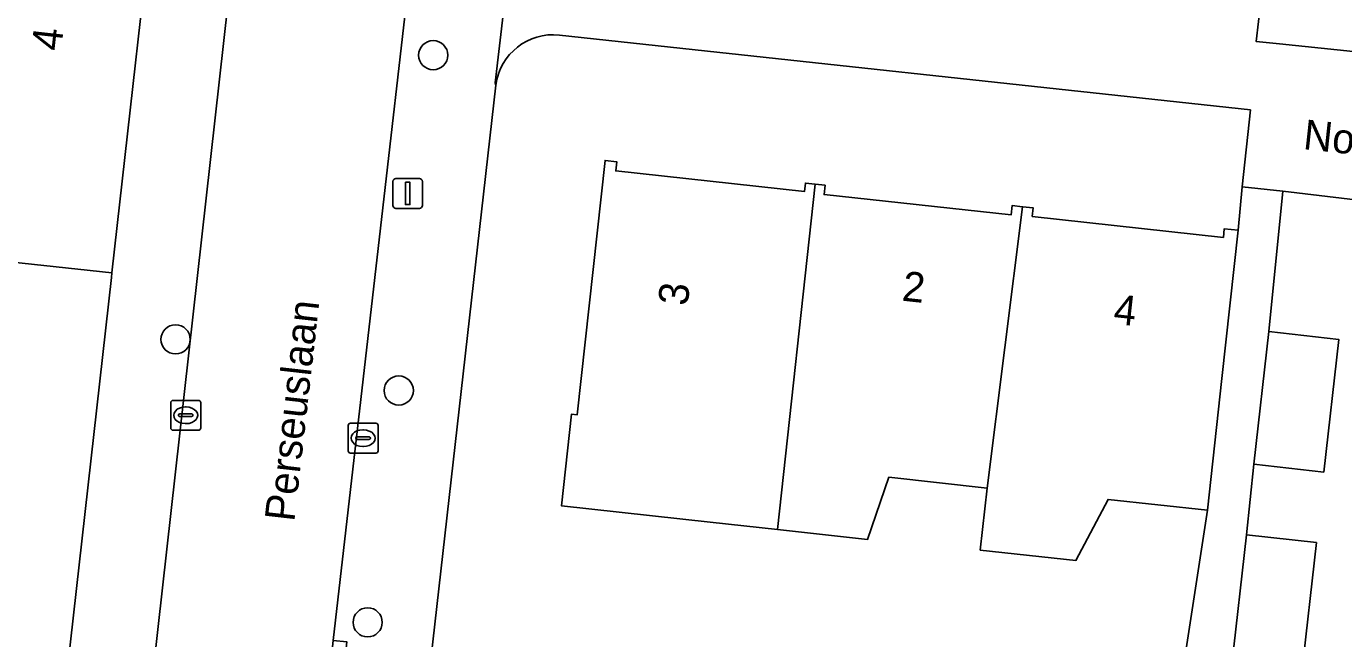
# Model space of a CAD drawing. Extents: x 162396 to 163643, y 386452 to 387406.
# Drawn here: x 162508.79 to 162552.91, y 386545.84 to 386566.36 of the extents above; entities that cross this region are included whole.
import ezdxf

# ---------------------------------------------------------------- set-up
doc = ezdxf.new("R2010")
doc.units = 0
for name, color, linetype in [('IMGEO_Boom', 7, 'Continuous'), ('IMGEO_Erf', 7, 'Continuous'), ('IMGEO_Kolk', 7, 'Continuous'), ('IMGEO_Lichtmast', 7, 'Continuous'), ('IMGEO_Openbare_ruimte_label', 7, 'Continuous'), ('IMGEO_Pand', 7, 'Continuous'), ('IMGEO_Pand_nummerreeks', 7, 'Continuous'), ('IMGEO_Rijbaan_lokaal_open', 7, 'Continuous'), ('IMGEO_Voetpad_open', 7, 'Continuous')]:
    doc.layers.add(name, color=color, linetype=linetype)

msp = doc.modelspace()

# ---------------------------------------------------------------- linework, layer by layer
at = {"layer": 'IMGEO_Boom'}
for centre in [(162522.419, 386565.393), (162513.792, 386555.87), (162521.265, 386554.156), (162520.224, 386546.387)]:
    msp.add_circle(centre, 0.489, dxfattribs=at)
at = {"layer": 'IMGEO_Erf'}
for points in [[(162550.287, 386568.543), (162549.978, 386565.851), (162550.761, 386565.77), (162588.742, 386561.821)], [(162528.173, 386561.866), (162528.567, 386561.823), (162528.534, 386561.515), (162534.852, 386560.824), (162534.883, 386561.108), (162535.215, 386561.072), (162535.544, 386561.036), (162535.51, 386560.724), (162541.769, 386560.039), (162541.803, 386560.351), (162542.158, 386560.312), (162542.512, 386560.273), (162542.481, 386559.989), (162548.88, 386559.289), (162548.911, 386559.576), (162549.373, 386559.526), (162549.509, 386560.977), (162549.788, 386563.56), (162526.646, 386566.068)], [(162524.519, 386564.392), (162521.861, 386540.899), (162535.218, 386539.757), (162535.415, 386541.892), (162540.097, 386541.459), (162540.465, 386544.831), (162547.435, 386544.188), (162548.346, 386550.142), (162545.019, 386550.506), (162543.942, 386548.46), (162540.74, 386548.81), (162540.967, 386550.888), (162537.679, 386551.247), (162536.966, 386549.168), (162533.949, 386549.498), (162531.689, 386549.745), (162526.718, 386550.288), (162527.054, 386553.366), (162527.241, 386553.345), (162528.173, 386561.866)], [(162574.538, 386558.007), (162550.87, 386560.831), (162550.407, 386556.13), (162552.744, 386555.866), (162552.241, 386551.42), (162549.904, 386551.684), (162549.657, 386549.324), (162551.994, 386549.06), (162551.491, 386544.614), (162549.154, 386544.878), (162548.875, 386542.374), (162551.212, 386542.11), (162550.709, 386537.664), (162548.372, 386537.928), (162548.091, 386535.369), (162550.428, 386535.105), (162549.925, 386530.659), (162547.588, 386530.923), (162546.99, 386525.139), (162545.856, 386525.247), (162545.693, 386524.04), (162548.789, 386523.693), (162551.885, 386523.346), (162554.981, 386523)]]:
    msp.add_lwpolyline(points, dxfattribs=at)
msp.add_arc((162526.439, 386564.143), 1.936, 83.8588, 172.6149, dxfattribs=at)
at = {"layer": 'IMGEO_Kolk'}
for p, q in [((162513.631, 386552.9), (162513.631, 386553.752)), ((162513.706, 386553.826), (162514.558, 386553.826)), ((162514.632, 386553.752), (162514.632, 386552.9)), ((162513.89, 386553.32), (162513.89, 386553.332)), ((162514.328, 386553.283), (162513.93, 386553.283)), ((162513.933, 386553.369), (162514.331, 386553.369)), ((162514.119, 386553.606), (162514.144, 386553.606)), ((162514.374, 386553.332), (162514.374, 386553.32)), ((162514.558, 386552.826), (162513.706, 386552.826)), ((162514.142, 386553.046), (162514.117, 386553.046)), ((162519.571, 386552.132), (162519.571, 386552.984)), ((162519.646, 386553.058), (162520.498, 386553.058)), ((162520.059, 386552.838), (162520.084, 386552.838)), ((162520.572, 386552.984), (162520.572, 386552.132)), ((162519.83, 386552.552), (162519.83, 386552.564)), ((162520.268, 386552.515), (162519.87, 386552.515)), ((162519.873, 386552.601), (162520.271, 386552.601)), ((162520.314, 386552.564), (162520.314, 386552.552)), ((162520.498, 386552.058), (162519.646, 386552.058)), ((162520.082, 386552.278), (162520.057, 386552.278))]:
    msp.add_line(p, q, dxfattribs=at)
for points in [[(162513.631, 386552.9), (162513.631, 386553.752)], [(162513.706, 386553.826), (162514.558, 386553.826)], [(162514.632, 386553.752), (162514.632, 386552.9)], [(162514.558, 386552.826), (162513.706, 386552.826)], [(162519.571, 386552.132), (162519.571, 386552.984)], [(162519.646, 386553.058), (162520.498, 386553.058)], [(162520.572, 386552.984), (162520.572, 386552.132)], [(162520.498, 386552.058), (162519.646, 386552.058)]]:
    msp.add_lwpolyline(points, dxfattribs=at)
for centre, radius, start, end in [((162513.708, 386553.75), 0.0765, 91.552, 178.448), ((162513.708, 386553.75), 0.0765, 91.552, 178.448), ((162514.556, 386553.75), 0.0765, 1.552, 88.448), ((162514.556, 386553.75), 0.0765, 1.552, 88.448), ((162513.93, 386553.329), 0.0403, 85.8775, 175.7526), ((162513.927, 386553.319), 0.0366, 178.938, 274.7102), ((162514.331, 386553.326), 0.043, 264.8664, 352.4533), ((162514.335, 386553.331), 0.0386, 1.7309, 96.639), ((162513.708, 386552.902), 0.0765, 181.552, 268.448), ((162513.708, 386552.902), 0.0765, 181.552, 268.448), ((162514.556, 386552.902), 0.0765, 271.552, 358.448), ((162514.556, 386552.902), 0.0765, 271.552, 358.448), ((162519.648, 386552.982), 0.0765, 91.552, 178.448), ((162519.648, 386552.982), 0.0765, 91.552, 178.448), ((162520.496, 386552.982), 0.0765, 1.552, 88.448), ((162520.496, 386552.982), 0.0765, 1.552, 88.448), ((162519.87, 386552.561), 0.0403, 85.8775, 175.7526), ((162519.867, 386552.551), 0.0366, 178.938, 274.7102), ((162520.271, 386552.558), 0.043, 264.8664, 352.4533), ((162520.275, 386552.563), 0.0386, 1.7309, 96.639), ((162519.648, 386552.134), 0.0765, 181.552, 268.448), ((162519.648, 386552.134), 0.0765, 181.552, 268.448), ((162520.496, 386552.134), 0.0765, 271.552, 358.448), ((162520.496, 386552.134), 0.0765, 271.552, 358.448)]:
    msp.add_arc(centre, radius, start, end, dxfattribs=at)
for centre, major_axis, ratio, start_param, end_param in [((162514.118, 386553.326), (-0.387, 0.002), 0.722429, 4.712389, 7.853982), ((162514.143, 386553.326), (-0.39, 0.002), 0.717154, 1.570796, 4.712389), ((162520.058, 386552.558), (-0.387, 0.002), 0.722429, 4.712389, 7.853982), ((162520.083, 386552.558), (-0.39, 0.002), 0.717154, 1.570796, 4.712389)]:
    msp.add_ellipse(centre, major_axis=major_axis, ratio=ratio, start_param=start_param, end_param=end_param, dxfattribs=at)
at = {"layer": 'IMGEO_Lichtmast'}
for p, q in [((162521.168, 386561.261), (162521.958, 386561.261)), ((162521.958, 386561.261), (162521.168, 386561.261)), ((162521.068, 386560.361), (162521.068, 386561.161)), ((162521.068, 386561.161), (162521.068, 386560.361)), ((162522.058, 386561.161), (162522.058, 386560.361)), ((162522.058, 386560.361), (162522.058, 386561.161)), ((162521.958, 386560.261), (162521.168, 386560.261)), ((162521.168, 386560.261), (162521.958, 386560.261))]:
    msp.add_line(p, q, dxfattribs=at)
msp.add_lwpolyline([(162521.488, 386561.136), (162521.638, 386561.136), (162521.638, 386560.386), (162521.488, 386560.386), (162521.488, 386561.136)], dxfattribs=at)
for centre, start, end in [((162521.168, 386561.161), 90, 180), ((162521.168, 386561.161), 90, 180), ((162521.958, 386561.161), 0, 90), ((162521.958, 386561.161), 360, 90), ((162521.168, 386560.361), 180, 270), ((162521.168, 386560.361), 180, 270), ((162521.958, 386560.361), 270, 0), ((162521.958, 386560.361), 270, 0)]:
    msp.add_arc(centre, 0.1, start, end, dxfattribs=at)
at = {"layer": 'IMGEO_Pand'}
for points in [[(162513.322, 386572.875), (162504.608, 386573.852), (162500, 386574.369), (162499.357, 386574.441), (162497.372, 386574.664), (162496.729, 386568.955), (162496.683, 386568.546), (162503.942, 386567.785), (162502.946, 386559.035), (162511.659, 386558.094)], [(162535.215, 386561.072), (162534.883, 386561.108), (162534.852, 386560.824), (162528.534, 386561.515), (162528.567, 386561.823), (162528.173, 386561.866), (162527.241, 386553.345), (162527.054, 386553.366), (162526.718, 386550.288), (162531.689, 386549.745), (162533.949, 386549.498)], [(162533.949, 386549.498), (162536.966, 386549.168), (162537.679, 386551.247), (162540.967, 386550.888), (162542.158, 386560.312), (162541.803, 386560.351), (162541.769, 386560.039), (162535.51, 386560.724), (162535.544, 386561.036), (162535.215, 386561.072)], [(162540.967, 386550.888), (162540.74, 386548.81), (162543.942, 386548.46), (162545.019, 386550.506), (162548.346, 386550.142), (162548.829, 386554.556), (162549.373, 386559.526), (162548.911, 386559.576), (162548.88, 386559.289), (162542.481, 386559.989), (162542.512, 386560.273), (162542.158, 386560.312)], [(162511.642, 386557.939), (162511.659, 386558.094), (162502.946, 386559.035), (162497.743, 386559.631), (162495.706, 386559.86), (162495.206, 386555.423), (162495.041, 386553.955), (162494.98, 386553.411), (162502.181, 386552.582), (162501.224, 386543.8), (162503.557, 386543.507), (162506.743, 386543.105), (162509.928, 386542.705), (162509.967, 386543.053)], [(162552.744, 386555.866), (162550.407, 386556.13), (162549.904, 386551.684), (162552.241, 386551.42)], [(162551.994, 386549.06), (162549.657, 386549.324), (162549.154, 386544.878), (162551.491, 386544.614)]]:
    msp.add_lwpolyline(points, close=True, dxfattribs=at)
at = {"layer": 'IMGEO_Rijbaan_lokaal_open'}
for points in [[(162538.542, 386630.425), (162538.637, 386630.689), (162539.168, 386632.177), (162533.31, 386634.243), (162520.916, 386598.567), (162519.409, 386592.958), (162517.768, 386586.008), (162516.873, 386578.96), (162512.175, 386536.978), (162510.746, 386524.31), (162509.296, 386510.744)], [(162515.091, 386509.886), (162518.171, 386537.265), (162519.073, 386545.782), (162523.205, 386581.894), (162523.891, 386586.28), (162524.764, 386590.188), (162526.069, 386595.297), (162527.576, 386600.04), (162538.542, 386630.425)]]:
    msp.add_lwpolyline(points, dxfattribs=at)
at = {"layer": 'IMGEO_Voetpad_open'}
msp.add_lwpolyline([(162516.873, 386578.96), (162517.768, 386586.008), (162519.409, 386592.958), (162520.916, 386598.567), (162533.31, 386634.243), (162530.479, 386635.242), (162529.602, 386632.75), (162529.537, 386632.564), (162525.216, 386619.885), (162520.116, 386604.921), (162518.289, 386599.414), (162517.104, 386595.322), (162516.634, 386593.698), (162515.418, 386587.914), (162515.018, 386587.956), (162513.322, 386572.875), (162511.659, 386558.094), (162511.642, 386557.939), (162509.967, 386543.053), (162509.928, 386542.705), (162509.288, 386537.015), (162511.213, 386537.082), (162512.175, 386536.978)], close=True, dxfattribs=at)
for points in [[(162526.67, 386582.569), (162527.699, 386588.467), (162529.53, 386595.31), (162530.664, 386598.974), (162541.261, 386629.271), (162541.368, 386629.555), (162541.641, 386630.284), (162539.168, 386632.177), (162538.637, 386630.689), (162538.542, 386630.425), (162527.576, 386600.04), (162528.05, 386599.883), (162526.543, 386595.14), (162526.069, 386595.297), (162524.764, 386590.188), (162525.256, 386590.1), (162523.697, 386581.806), (162523.205, 386581.894), (162519.073, 386545.782), (162519.531, 386545.731), (162518.635, 386537.214), (162518.171, 386537.265), (162515.091, 386509.886)], [(162518.345, 386509.83), (162521.748, 386539.902), (162521.861, 386540.899), (162524.519, 386564.392), (162524.497, 386564.462), (162525.515, 386573.155), (162525.584, 386573.206), (162526.67, 386582.569)], [(162525.584, 386573.206), (162525.515, 386573.155), (162524.497, 386564.462), (162524.519, 386564.392)], [(162588.742, 386561.821), (162550.761, 386565.77), (162549.978, 386565.851), (162550.287, 386568.543), (162527.318, 386571.051)], [(162526.646, 386566.068), (162549.788, 386563.56), (162549.509, 386560.977), (162550.87, 386560.831), (162574.538, 386558.007)], [(162549.154, 386544.878), (162549.657, 386549.324), (162549.904, 386551.684), (162550.407, 386556.13), (162550.87, 386560.831), (162549.509, 386560.977), (162549.373, 386559.526), (162548.829, 386554.556), (162548.346, 386550.142), (162547.435, 386544.188)]]:
    msp.add_lwpolyline(points, dxfattribs=at)
msp.add_arc((162526.439, 386564.143), 1.936, 83.8588, 172.6149, dxfattribs=at)

# ---------------------------------------------------------------- texts
at = {"layer": 'IMGEO_Openbare_ruimte_label'}
for s, rotation, p in [('Novapad', 353.856, (162551.526, 386562.248)), ('Perseuslaan', 83.5143, (162517.766, 386549.739))]:
    msp.add_text(s, height=1, rotation=rotation, dxfattribs=at).set_placement(p)
at = {"layer": 'IMGEO_Pand_nummerreeks'}
for s, rotation, p in [('4', 83.5831, (162509.958, 386565.513)), ('2', 353.7563, (162538.091, 386557.17)), ('3', 83.758, (162530.938, 386556.975)), ('4', 353.7563, (162545.172, 386556.395))]:
    msp.add_text(s, height=1, rotation=rotation, dxfattribs=at).set_placement(p)

doc.saveas('drawing.dxf')
